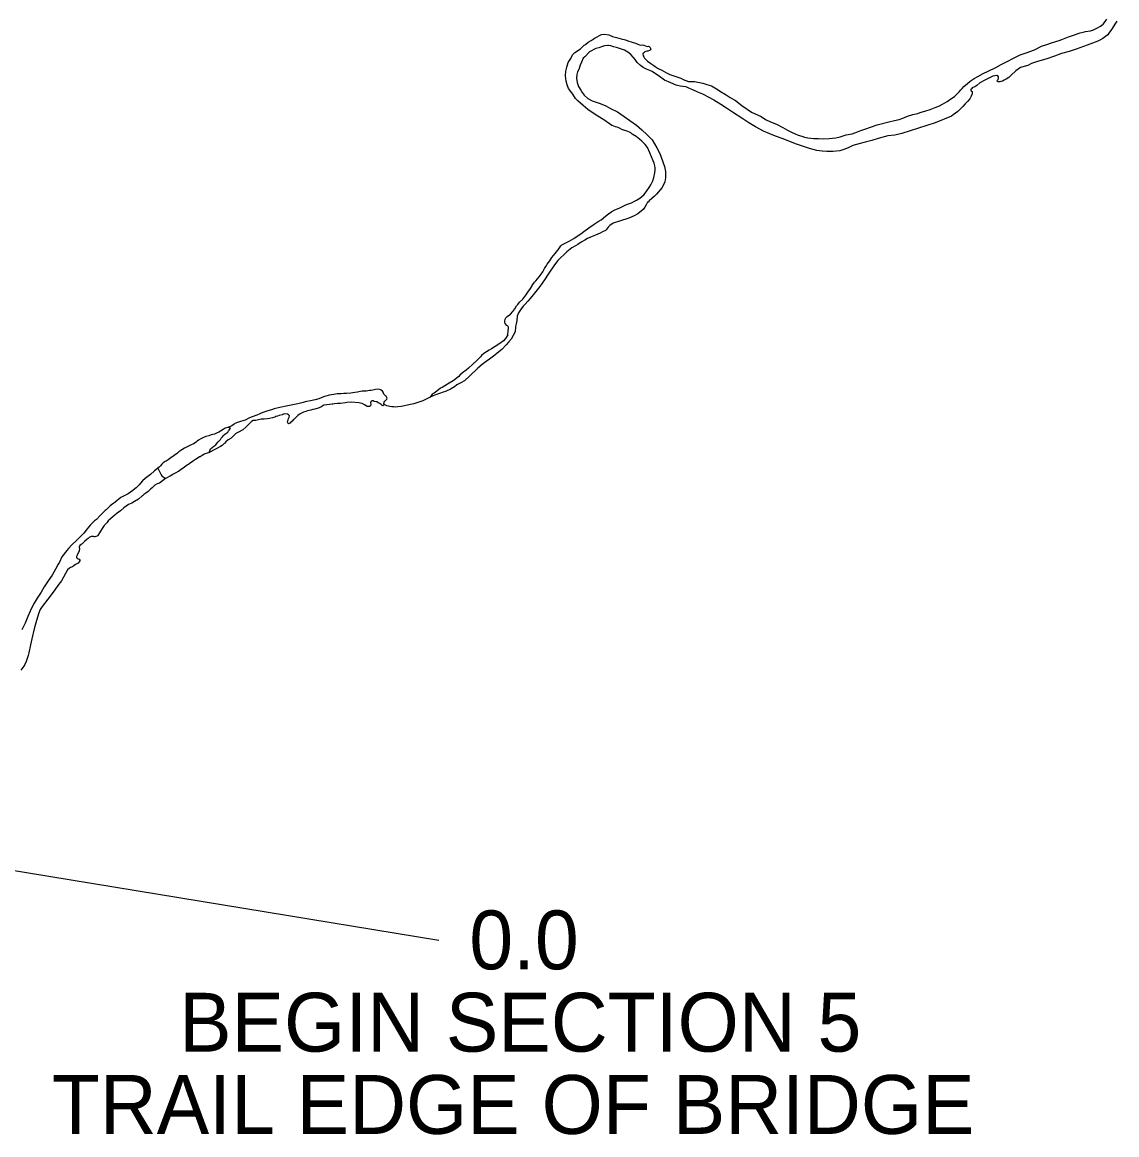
# Model space of a CAD drawing. Extents: x -939622 to -934245, y 1383184 to 1385301.
# Drawn here: x -935007.37 to -934983.81, y 1384087.63 to 1384111.59 of the extents above; entities that cross this region are included whole.
import ezdxf

# ---------------------------------------------------------------- set-up
doc = ezdxf.new("R2010")
doc.units = 0
doc.layers.add('Level 25', color=7, linetype='Continuous')
doc.layers.add('Level 9', color=7, linetype='Continuous')

msp = doc.modelspace()

# ---------------------------------------------------------------- linework, layer by layer
at = {"layer": 'Level 25'}
msp.add_lwpolyline([(-935021.262, 1384094.7), (-935017.041, 1384094.884), (-934998.4, 1384091.821)], dxfattribs=at)
at = {"layer": 'Level 9'}
for points in [[(-934989.764, 1384109.121), (-934989.636, 1384109.16), (-934989.505, 1384109.187), (-934989.392, 1384109.231), (-934989.32, 1384109.254), (-934989.231, 1384109.286), (-934988.967, 1384109.382), (-934988.713, 1384109.444), (-934988.591, 1384109.471), (-934988.495, 1384109.491), (-934988.415, 1384109.52), (-934988.314, 1384109.567), (-934988.198, 1384109.603), (-934988.091, 1384109.626), (-934988.037, 1384109.643), (-934987.918, 1384109.678), (-934987.823, 1384109.707), (-934987.716, 1384109.752), (-934987.624, 1384109.79), (-934987.562, 1384109.821), (-934987.461, 1384109.884), (-934987.381, 1384109.936), (-934987.302, 1384109.992), (-934987.258, 1384110.032), (-934987.202, 1384110.088), (-934987.167, 1384110.133), (-934987.138, 1384110.164), (-934987.1, 1384110.201), (-934987.023, 1384110.272), (-934986.964, 1384110.318), (-934986.879, 1384110.374), (-934986.796, 1384110.421), (-934986.68, 1384110.487), (-934986.577, 1384110.534), (-934986.414, 1384110.616), (-934986.295, 1384110.678), (-934986.18, 1384110.735), (-934986.014, 1384110.82), (-934985.886, 1384110.883), (-934985.758, 1384110.928), (-934985.58, 1384110.995), (-934985.429, 1384111.073), (-934985.313, 1384111.109), (-934985.212, 1384111.141), (-934985.116, 1384111.17), (-934985.045, 1384111.193), (-934984.988, 1384111.218), (-934984.879, 1384111.26), (-934984.843, 1384111.275), (-934984.742, 1384111.311), (-934984.697, 1384111.324), (-934984.635, 1384111.346), (-934984.596, 1384111.359), (-934984.53, 1384111.372), (-934984.483, 1384111.385), (-934984.375, 1384111.4), (-934984.307, 1384111.422), (-934984.233, 1384111.463), (-934984.159, 1384111.501), (-934984.103, 1384111.547), (-934984.074, 1384111.584), (-934984.024, 1384111.651)], [(-934983.807, 1384111.608), (-934983.833, 1384111.565), (-934983.923, 1384111.434), (-934983.975, 1384111.349), (-934983.978, 1384111.352), (-934984.002, 1384111.318), (-934984.046, 1384111.281), (-934984.105, 1384111.235), (-934984.17, 1384111.203), (-934984.214, 1384111.181), (-934984.446, 1384111.092), (-934984.681, 1384111.009), (-934984.83, 1384110.957), (-934984.994, 1384110.912), (-934985.145, 1384110.86), (-934985.312, 1384110.802), (-934985.538, 1384110.737), (-934985.645, 1384110.696), (-934985.722, 1384110.658), (-934985.752, 1384110.651), (-934985.88, 1384110.61), (-934985.983, 1384110.544), (-934986.083, 1384110.449), (-934986.133, 1384110.397), (-934986.186, 1384110.362), (-934986.231, 1384110.34), (-934986.269, 1384110.322)], [(-934995.461, 1384109.944), (-934995.517, 1384110.036), (-934995.61, 1384110.16), (-934995.642, 1384110.243), (-934995.662, 1384110.321), (-934995.673, 1384110.435), (-934995.669, 1384110.537), (-934995.647, 1384110.622), (-934995.617, 1384110.724), (-934995.562, 1384110.81), (-934995.524, 1384110.886), (-934995.477, 1384110.935), (-934995.353, 1384111.013), (-934995.271, 1384111.093), (-934995.248, 1384111.111), (-934995.189, 1384111.158), (-934995.124, 1384111.198), (-934995.035, 1384111.254), (-934994.902, 1384111.323), (-934994.833, 1384111.328), (-934994.74, 1384111.318), (-934994.667, 1384111.28), (-934994.58, 1384111.258), (-934994.48, 1384111.233), (-934994.387, 1384111.208), (-934994.335, 1384111.188), (-934994.239, 1384111.161), (-934994.166, 1384111.135), (-934994.121, 1384111.115), (-934994.079, 1384111.098), (-934994.066, 1384111.095), (-934994.025, 1384111.099), (-934993.989, 1384111.097), (-934993.952, 1384111.083), (-934993.919, 1384111.068), (-934993.892, 1384111.075), (-934993.871, 1384111.064), (-934993.859, 1384111.052), (-934993.856, 1384111.046), (-934993.846, 1384111.028), (-934993.843, 1384111.01), (-934993.839, 1384110.995), (-934993.842, 1384110.992), (-934993.869, 1384110.976), (-934993.905, 1384110.967), (-934993.92, 1384110.966), (-934993.947, 1384110.96), (-934993.97, 1384110.947), (-934993.988, 1384110.932), (-934994.003, 1384110.919), (-934994.014, 1384110.898), (-934994.007, 1384110.865), (-934993.992, 1384110.842), (-934993.973, 1384110.815), (-934993.943, 1384110.783), (-934993.909, 1384110.75), (-934993.839, 1384110.698), (-934993.772, 1384110.657), (-934993.742, 1384110.634), (-934993.681, 1384110.593), (-934993.602, 1384110.553), (-934993.502, 1384110.501), (-934993.429, 1384110.466), (-934993.344, 1384110.432), (-934993.26, 1384110.407), (-934993.196, 1384110.382), (-934993.139, 1384110.356), (-934993.087, 1384110.33), (-934993.03, 1384110.313), (-934992.958, 1384110.312), (-934992.901, 1384110.313), (-934992.721, 1384110.275), (-934992.63, 1384110.25), (-934992.533, 1384110.216), (-934992.427, 1384110.155), (-934992.369, 1384110.117), (-934992.339, 1384110.094), (-934992.217, 1384110.022), (-934992.132, 1384109.966), (-934992.017, 1384109.903), (-934991.877, 1384109.795), (-934991.67, 1384109.655), (-934991.461, 1384109.561), (-934991.373, 1384109.497), (-934991.261, 1384109.445), (-934991.134, 1384109.391), (-934990.994, 1384109.322), (-934990.894, 1384109.267), (-934990.812, 1384109.221), (-934990.733, 1384109.186), (-934990.664, 1384109.155), (-934990.591, 1384109.132), (-934990.531, 1384109.116), (-934990.456, 1384109.099), (-934990.396, 1384109.092), (-934990.33, 1384109.087), (-934990.228, 1384109.086), (-934990.129, 1384109.077), (-934989.997, 1384109.088), (-934989.856, 1384109.101), (-934989.764, 1384109.121)], [(-934986.269, 1384110.322), (-934986.305, 1384110.309), (-934986.326, 1384110.302), (-934986.362, 1384110.301), (-934986.38, 1384110.316), (-934986.372, 1384110.34), (-934986.36, 1384110.353), (-934986.351, 1384110.38), (-934986.355, 1384110.413), (-934986.371, 1384110.433), (-934986.383, 1384110.439), (-934986.386, 1384110.442), (-934986.475, 1384110.425), (-934986.647, 1384110.343), (-934986.754, 1384110.281), (-934986.822, 1384110.228), (-934986.863, 1384110.2), (-934986.907, 1384110.181), (-934986.919, 1384110.175), (-934986.937, 1384110.157), (-934986.949, 1384110.144), (-934986.951, 1384110.129), (-934986.945, 1384110.111), (-934986.923, 1384110.094), (-934986.92, 1384110.085), (-934986.92, 1384110.061), (-934986.922, 1384110.049), (-934986.942, 1384109.997), (-934986.971, 1384109.937), (-934987.021, 1384109.881), (-934987.07, 1384109.832), (-934987.123, 1384109.777), (-934987.173, 1384109.722), (-934987.226, 1384109.667), (-934987.332, 1384109.592), (-934987.364, 1384109.564), (-934987.715, 1384109.424), (-934988.435, 1384109.189), (-934988.584, 1384109.159), (-934988.733, 1384109.14), (-934988.945, 1384109.085), (-934989.082, 1384109.043), (-934989.225, 1384109.006), (-934989.335, 1384108.977), (-934989.487, 1384108.935), (-934989.576, 1384108.888), (-934989.662, 1384108.853), (-934989.769, 1384108.82), (-934989.919, 1384108.802), (-934990.048, 1384108.805), (-934990.147, 1384108.809), (-934990.267, 1384108.827), (-934990.424, 1384108.872), (-934990.701, 1384108.959), (-934991.01, 1384109.084), (-934991.158, 1384109.138), (-934991.276, 1384109.183), (-934991.412, 1384109.243), (-934991.582, 1384109.336), (-934991.728, 1384109.423), (-934991.858, 1384109.507), (-934992.08, 1384109.652), (-934992.211, 1384109.739), (-934992.333, 1384109.815), (-934992.482, 1384109.911), (-934992.488, 1384109.92), (-934992.585, 1384109.965), (-934992.718, 1384110.038), (-934992.824, 1384110.08), (-934992.933, 1384110.132), (-934993.006, 1384110.16), (-934993.066, 1384110.189), (-934993.093, 1384110.195), (-934993.205, 1384110.213), (-934993.295, 1384110.235), (-934993.41, 1384110.281), (-934993.543, 1384110.341), (-934993.683, 1384110.44), (-934993.759, 1384110.492), (-934993.811, 1384110.527), (-934993.86, 1384110.55), (-934993.932, 1384110.576), (-934994.002, 1384110.61), (-934994.06, 1384110.654), (-934994.13, 1384110.718), (-934994.176, 1384110.783), (-934994.22, 1384110.837), (-934994.269, 1384110.892), (-934994.336, 1384110.942), (-934994.406, 1384110.983), (-934994.511, 1384111.019), (-934994.578, 1384111.045), (-934994.644, 1384111.061), (-934994.701, 1384111.078), (-934994.747, 1384111.086), (-934994.771, 1384111.086), (-934994.833, 1384111.078), (-934994.881, 1384111.068), (-934994.958, 1384111.039), (-934995.021, 1384111.02), (-934995.16, 1384110.951)], [(-934995.16, 1384110.951), (-934995.263, 1384110.846), (-934995.295, 1384110.813), (-934995.332, 1384110.725), (-934995.36, 1384110.661), (-934995.386, 1384110.573), (-934995.414, 1384110.522), (-934995.431, 1384110.461), (-934995.441, 1384110.383), (-934995.427, 1384110.29), (-934995.398, 1384110.207), (-934995.346, 1384110.127), (-934995.314, 1384110.073), (-934995.277, 1384110.02), (-934995.192, 1384109.947), (-934995.101, 1384109.895), (-934994.932, 1384109.838), (-934994.805, 1384109.787), (-934994.704, 1384109.732), (-934994.553, 1384109.661), (-934994.145, 1384109.372), (-934994.035, 1384109.269), (-934993.916, 1384109.167), (-934993.808, 1384109.055), (-934993.712, 1384108.883), (-934993.643, 1384108.764), (-934993.547, 1384108.481), (-934993.526, 1384108.377), (-934993.52, 1384108.235), (-934993.534, 1384108.154), (-934993.594, 1384108.033), (-934993.719, 1384107.883), (-934993.757, 1384107.846), (-934993.872, 1384107.744), (-934993.895, 1384107.716), (-934993.907, 1384107.713), (-934993.936, 1384107.658), (-934993.965, 1384107.604), (-934994.006, 1384107.555), (-934994.118, 1384107.462), (-934994.2, 1384107.418), (-934994.313, 1384107.371), (-934994.516, 1384107.306), (-934994.653, 1384107.261), (-934994.723, 1384107.208), (-934994.758, 1384107.172), (-934994.802, 1384107.117), (-934994.817, 1384107.104), (-934994.879, 1384107.076), (-934994.929, 1384107.048), (-934995.033, 1384107.003), (-934995.102, 1384106.978), (-934995.2, 1384106.928), (-934995.259, 1384106.893), (-934995.339, 1384106.852), (-934995.409, 1384106.8), (-934995.46, 1384106.775), (-934995.54, 1384106.728), (-934995.646, 1384106.644), (-934995.842, 1384106.46), (-934995.909, 1384106.365), (-934996.046, 1384106.164), (-934996.13, 1384106.042), (-934996.231, 1384105.895), (-934996.371, 1384105.718), (-934996.439, 1384105.641), (-934996.485, 1384105.583), (-934996.547, 1384105.519), (-934996.585, 1384105.473), (-934996.643, 1384105.397), (-934996.686, 1384105.33), (-934996.715, 1384105.257), (-934996.725, 1384105.169), (-934996.738, 1384105.094), (-934996.749, 1384105.034), (-934996.751, 1384105.019), (-934996.758, 1384104.919)], [(-934996.916, 1384104.859), (-934996.909, 1384104.943), (-934996.904, 1384104.994), (-934996.904, 1384105.015), (-934996.911, 1384105.042), (-934996.941, 1384105.06), (-934996.972, 1384105.098), (-934996.982, 1384105.131), (-934996.985, 1384105.155), (-934996.974, 1384105.197), (-934996.957, 1384105.224), (-934996.933, 1384105.252), (-934996.863, 1384105.299), (-934996.807, 1384105.357), (-934996.766, 1384105.418), (-934996.732, 1384105.482), (-934996.702, 1384105.512), (-934996.665, 1384105.558), (-934996.597, 1384105.626), (-934996.527, 1384105.712), (-934996.484, 1384105.779), (-934996.428, 1384105.852), (-934996.379, 1384105.943), (-934996.344, 1384105.989), (-934996.312, 1384106.023), (-934996.245, 1384106.108), (-934996.196, 1384106.167), (-934996.167, 1384106.212), (-934996.129, 1384106.282), (-934996.097, 1384106.328), (-934996.068, 1384106.377), (-934996.01, 1384106.453), (-934995.97, 1384106.52), (-934995.932, 1384106.566), (-934995.9, 1384106.609), (-934995.868, 1384106.645), (-934995.841, 1384106.679), (-934995.83, 1384106.691), (-934995.775, 1384106.777), (-934995.754, 1384106.792), (-934995.668, 1384106.836), (-934995.597, 1384106.874), (-934995.499, 1384106.933), (-934995.426, 1384106.983), (-934995.349, 1384107.032), (-934995.281, 1384107.085), (-934995.172, 1384107.159), (-934995.077, 1384107.225), (-934994.974, 1384107.299), (-934994.909, 1384107.331), (-934994.815, 1384107.411), (-934994.747, 1384107.463), (-934994.679, 1384107.516), (-934994.617, 1384107.547), (-934994.522, 1384107.585), (-934994.436, 1384107.629), (-934994.362, 1384107.661), (-934994.255, 1384107.702), (-934994.178, 1384107.746), (-934994.145, 1384107.759), (-934994.074, 1384107.8), (-934994.03, 1384107.834), (-934993.989, 1384107.874), (-934993.96, 1384107.904), (-934993.922, 1384107.956), (-934993.872, 1384108.032), (-934993.841, 1384108.084), (-934993.818, 1384108.127), (-934993.795, 1384108.175), (-934993.775, 1384108.245), (-934993.754, 1384108.347), (-934993.743, 1384108.411), (-934993.744, 1384108.453), (-934993.751, 1384108.498), (-934993.767, 1384108.551), (-934993.789, 1384108.605), (-934993.859, 1384108.775), (-934993.909, 1384108.888), (-934993.962, 1384108.956), (-934994.032, 1384109.026), (-934994.081, 1384109.067), (-934994.152, 1384109.126), (-934994.24, 1384109.181), (-934994.27, 1384109.207), (-934994.301, 1384109.222), (-934994.367, 1384109.25), (-934994.445, 1384109.272), (-934994.53, 1384109.316), (-934994.564, 1384109.327), (-934994.6, 1384109.335), (-934994.636, 1384109.349), (-934994.672, 1384109.367), (-934994.675, 1384109.366), (-934994.73, 1384109.398), (-934994.852, 1384109.489), (-934994.976, 1384109.564), (-934995.059, 1384109.619), (-934995.193, 1384109.712), (-934995.296, 1384109.794), (-934995.409, 1384109.894), (-934995.461, 1384109.944)], [(-934996.758, 1384104.919), (-934996.843, 1384104.764), (-934996.906, 1384104.697), (-934996.953, 1384104.639), (-934997.048, 1384104.542), (-934997.146, 1384104.462), (-934997.196, 1384104.423), (-934997.313, 1384104.334), (-934997.387, 1384104.282), (-934997.467, 1384104.218), (-934997.562, 1384104.139), (-934997.735, 1384103.974), (-934997.85, 1384103.868), (-934997.928, 1384103.825), (-934998.014, 1384103.779), (-934998.068, 1384103.739), (-934998.154, 1384103.687), (-934998.259, 1384103.637), (-934998.31, 1384103.622), (-934998.39, 1384103.591), (-934998.456, 1384103.572), (-934998.522, 1384103.544), (-934998.588, 1384103.513), (-934998.615, 1384103.501), (-934998.749, 1384103.439), (-934998.815, 1384103.417)], [(-934996.916, 1384104.859), (-934996.964, 1384104.78), (-934997.011, 1384104.729), (-934997.091, 1384104.671), (-934997.193, 1384104.603), (-934997.27, 1384104.554), (-934997.318, 1384104.53), (-934997.431, 1384104.459), (-934997.485, 1384104.413), (-934997.508, 1384104.386), (-934997.582, 1384104.304), (-934997.668, 1384104.228), (-934997.764, 1384104.142), (-934997.811, 1384104.097), (-934997.891, 1384104.036), (-934997.948, 1384103.99), (-934997.972, 1384103.96), (-934998.097, 1384103.868), (-934998.183, 1384103.816), (-934998.272, 1384103.758), (-934998.332, 1384103.721), (-934998.365, 1384103.708), (-934998.445, 1384103.647), (-934998.505, 1384103.604), (-934998.546, 1384103.58), (-934998.588, 1384103.513)], [(-934999.57, 1384103.358), (-934999.586, 1384103.379), (-934999.58, 1384103.406), (-934999.565, 1384103.43), (-934999.542, 1384103.451), (-934999.521, 1384103.473), (-934999.518, 1384103.491), (-934999.524, 1384103.506), (-934999.527, 1384103.521), (-934999.537, 1384103.536), (-934999.552, 1384103.547), (-934999.57, 1384103.562), (-934999.585, 1384103.58), (-934999.594, 1384103.598), (-934999.604, 1384103.625), (-934999.616, 1384103.646), (-934999.646, 1384103.667), (-934999.661, 1384103.676), (-934999.694, 1384103.69), (-934999.766, 1384103.68), (-934999.823, 1384103.668), (-934999.868, 1384103.661), (-934999.892, 1384103.658), (-934999.967, 1384103.645), (-935000.033, 1384103.644), (-935000.054, 1384103.647), (-935000.126, 1384103.628), (-935000.156, 1384103.625), (-935000.21, 1384103.618), (-935000.297, 1384103.602), (-935000.39, 1384103.595), (-935000.45, 1384103.591), (-935000.504, 1384103.588), (-935000.591, 1384103.587), (-935000.666, 1384103.571), (-935000.765, 1384103.558), (-935000.782, 1384103.549), (-935000.884, 1384103.523), (-935000.986, 1384103.48), (-935001.064, 1384103.461), (-935001.168, 1384103.439), (-935001.243, 1384103.423), (-935001.279, 1384103.413), (-935001.321, 1384103.404), (-935001.438, 1384103.373), (-935001.549, 1384103.347), (-935001.692, 1384103.322), (-935001.824, 1384103.296), (-935001.947, 1384103.261), (-935002.007, 1384103.246), (-935002.084, 1384103.221), (-935002.168, 1384103.193), (-935002.231, 1384103.168), (-935002.258, 1384103.153), (-935002.323, 1384103.128), (-935002.425, 1384103.094), (-935002.479, 1384103.072), (-935002.494, 1384103.066), (-935002.571, 1384103.023), (-935002.604, 1384103.01), (-935002.625, 1384103.004), (-935002.673, 1384102.991), (-935002.718, 1384102.979), (-935002.757, 1384102.966), (-935002.775, 1384102.957), (-935002.796, 1384102.945), (-935002.807, 1384102.933), (-935002.858, 1384102.899)], [(-934999.57, 1384103.358), (-934999.609, 1384103.327), (-934999.624, 1384103.339), (-934999.633, 1384103.345), (-934999.645, 1384103.357), (-934999.664, 1384103.372), (-934999.67, 1384103.381), (-934999.688, 1384103.389), (-934999.712, 1384103.392), (-934999.736, 1384103.413), (-934999.796, 1384103.424), (-934999.817, 1384103.433), (-934999.838, 1384103.433), (-934999.839, 1384103.436), (-934999.862, 1384103.427), (-934999.874, 1384103.396), (-934999.865, 1384103.363), (-934999.873, 1384103.327), (-934999.894, 1384103.315), (-934999.948, 1384103.311), (-935000, 1384103.353), (-935000.057, 1384103.376), (-935000.126, 1384103.393), (-935000.288, 1384103.407), (-935000.381, 1384103.397), (-935000.414, 1384103.393), (-935000.522, 1384103.377), (-935000.588, 1384103.376), (-935000.651, 1384103.369), (-935000.684, 1384103.366), (-935000.702, 1384103.366), (-935000.816, 1384103.35), (-935000.87, 1384103.343), (-935000.879, 1384103.34), (-935000.945, 1384103.3), (-935001.004, 1384103.278), (-935001.07, 1384103.256), (-935001.112, 1384103.247), (-935001.157, 1384103.237), (-935001.229, 1384103.224), (-935001.268, 1384103.209), (-935001.313, 1384103.193), (-935001.316, 1384103.19), (-935001.39, 1384103.156), (-935001.441, 1384103.117), (-935001.465, 1384103.092), (-935001.515, 1384103.044), (-935001.53, 1384103.032), (-935001.559, 1384103.001), (-935001.568, 1384102.989), (-935001.589, 1384102.974), (-935001.604, 1384102.958), (-935001.61, 1384102.955), (-935001.625, 1384102.949), (-935001.634, 1384102.946), (-935001.643, 1384102.943), (-935001.649, 1384102.949), (-935001.655, 1384102.964), (-935001.661, 1384102.976), (-935001.658, 1384102.979), (-935001.656, 1384103.006), (-935001.65, 1384103.03), (-935001.638, 1384103.057), (-935001.624, 1384103.088), (-935001.621, 1384103.112), (-935001.636, 1384103.136), (-935001.663, 1384103.15), (-935001.732, 1384103.153), (-935001.777, 1384103.137), (-935001.84, 1384103.121), (-935001.879, 1384103.103), (-935001.909, 1384103.096), (-935001.936, 1384103.087), (-935001.984, 1384103.068), (-935002.049, 1384103.059), (-935002.094, 1384103.052), (-935002.16, 1384103.042), (-935002.226, 1384103.039), (-935002.316, 1384103.023), (-935002.346, 1384103.016), (-935002.382, 1384103.016), (-935002.403, 1384103.01), (-935002.433, 1384102.988), (-935002.457, 1384102.967), (-935002.469, 1384102.955), (-935002.555, 1384102.869), (-935002.626, 1384102.814), (-935002.715, 1384102.765), (-935002.772, 1384102.732), (-935002.826, 1384102.683), (-935002.873, 1384102.631), (-935002.942, 1384102.594), (-935002.989, 1384102.552), (-935003.01, 1384102.527), (-935003.025, 1384102.515), (-935003.066, 1384102.478), (-935003.102, 1384102.454), (-935003.347, 1384102.322)], [(-934998.815, 1384103.417), (-934998.94, 1384103.374), (-934999.048, 1384103.349), (-934999.141, 1384103.329), (-934999.216, 1384103.317), (-934999.285, 1384103.31), (-934999.345, 1384103.303), (-934999.369, 1384103.306), (-934999.414, 1384103.308), (-934999.459, 1384103.317), (-934999.489, 1384103.319), (-934999.525, 1384103.331), (-934999.57, 1384103.358)], [(-935002.858, 1384102.899), (-935002.945, 1384102.865), (-935003.005, 1384102.846), (-935003.043, 1384102.822), (-935003.1, 1384102.782), (-935003.139, 1384102.761), (-935003.192, 1384102.739), (-935003.231, 1384102.72), (-935003.306, 1384102.704), (-935003.357, 1384102.686), (-935003.417, 1384102.667), (-935003.468, 1384102.645), (-935003.527, 1384102.618), (-935003.575, 1384102.587), (-935003.608, 1384102.566), (-935003.628, 1384102.547), (-935003.688, 1384102.508), (-935003.748, 1384102.483), (-935003.804, 1384102.452), (-935003.879, 1384102.418), (-935003.939, 1384102.378), (-935004.004, 1384102.338), (-935004.031, 1384102.311), (-935004.174, 1384102.207), (-935004.23, 1384102.167), (-935004.275, 1384102.14), (-935004.296, 1384102.128), (-935004.335, 1384102.103), (-935004.37, 1384102.07), (-935004.397, 1384102.036), (-935004.424, 1384102.009), (-935004.453, 1384101.984)], [(-935003.347, 1384102.322), (-935003.321, 1384102.4), (-935003.282, 1384102.434), (-935003.249, 1384102.458), (-935003.201, 1384102.486), (-935003.187, 1384102.51), (-935003.157, 1384102.55), (-935003.139, 1384102.568), (-935003.107, 1384102.604), (-935003.086, 1384102.635), (-935003.062, 1384102.659), (-935003.042, 1384102.689), (-935003.027, 1384102.705), (-935003.015, 1384102.714), (-935002.988, 1384102.735), (-935002.947, 1384102.763), (-935002.932, 1384102.787), (-935002.92, 1384102.805), (-935002.905, 1384102.829), (-935002.888, 1384102.848), (-935002.945, 1384102.865)], [(-935004.286, 1384101.761), (-935004.184, 1384101.825), (-935004.131, 1384101.856), (-935004.056, 1384101.896), (-935004.011, 1384101.923), (-935003.952, 1384101.966), (-935003.877, 1384102.018), (-935003.824, 1384102.055), (-935003.794, 1384102.076), (-935003.755, 1384102.104), (-935003.684, 1384102.153), (-935003.639, 1384102.183), (-935003.606, 1384102.202), (-935003.556, 1384102.235), (-935003.541, 1384102.241), (-935003.499, 1384102.269), (-935003.463, 1384102.29), (-935003.451, 1384102.297), (-935003.433, 1384102.303), (-935003.404, 1384102.312), (-935003.38, 1384102.315), (-935003.347, 1384102.322)], [(-935004.424, 1384102.009), (-935004.522, 1384101.926), (-935004.608, 1384101.85), (-935004.67, 1384101.81), (-935004.724, 1384101.765), (-935004.783, 1384101.713), (-935004.825, 1384101.664), (-935004.851, 1384101.631), (-935004.92, 1384101.564), (-935004.982, 1384101.515), (-935004.991, 1384101.506), (-935005.092, 1384101.435), (-935005.176, 1384101.389), (-935005.25, 1384101.352), (-935005.372, 1384101.258), (-935005.476, 1384101.178), (-935005.566, 1384101.093), (-935005.589, 1384101.072), (-935005.696, 1384100.965), (-935005.773, 1384100.883), (-935005.818, 1384100.856), (-935005.901, 1384100.77), (-935005.972, 1384100.679), (-935006.049, 1384100.585), (-935006.114, 1384100.524), (-935006.206, 1384100.427), (-935006.304, 1384100.336), (-935006.378, 1384100.259), (-935006.414, 1384100.214), (-935006.517, 1384100.077), (-935006.57, 1384099.962), (-935006.599, 1384099.917), (-935006.655, 1384099.811), (-935006.726, 1384099.684), (-935006.814, 1384099.562), (-935006.897, 1384099.432), (-935006.968, 1384099.32), (-935007.05, 1384099.19), (-935007.118, 1384099.078), (-935007.15, 1384099.014), (-935007.2, 1384098.911), (-935007.249, 1384098.79), (-935007.308, 1384098.651), (-935007.378, 1384098.506)], [(-935004.453, 1384101.984), (-935004.392, 1384101.871), (-935004.383, 1384101.844), (-935004.367, 1384101.823), (-935004.337, 1384101.802), (-935004.319, 1384101.784), (-935004.304, 1384101.775), (-935004.286, 1384101.761)], [(-935004.286, 1384101.761), (-935004.42, 1384101.666), (-935004.47, 1384101.647), (-935004.515, 1384101.617), (-935004.574, 1384101.562), (-935004.613, 1384101.531), (-935004.664, 1384101.482), (-935004.708, 1384101.446), (-935004.756, 1384101.418), (-935004.783, 1384101.394), (-935004.789, 1384101.388), (-935004.869, 1384101.318), (-935004.952, 1384101.266), (-935005.015, 1384101.235), (-935005.081, 1384101.204), (-935005.182, 1384101.134), (-935005.256, 1384101.067), (-935005.328, 1384101.021), (-935005.381, 1384100.978), (-935005.414, 1384100.947), (-935005.473, 1384100.896), (-935005.521, 1384100.853), (-935005.547, 1384100.82), (-935005.61, 1384100.753), (-935005.639, 1384100.71), (-935005.654, 1384100.686), (-935005.689, 1384100.631), (-935005.71, 1384100.595), (-935005.748, 1384100.534), (-935005.76, 1384100.522), (-935005.784, 1384100.513), (-935005.808, 1384100.51), (-935005.823, 1384100.506), (-935005.835, 1384100.512), (-935005.841, 1384100.512), (-935005.871, 1384100.515), (-935005.889, 1384100.512), (-935005.928, 1384100.493), (-935005.951, 1384100.475), (-935005.975, 1384100.46), (-935006.029, 1384100.405), (-935006.082, 1384100.359), (-935006.094, 1384100.347), (-935006.1, 1384100.341), (-935006.133, 1384100.322), (-935006.144, 1384100.289), (-935006.144, 1384100.28), (-935006.138, 1384100.262), (-935006.143, 1384100.196), (-935006.173, 1384100.15), (-935006.193, 1384100.117), (-935006.205, 1384100.087), (-935006.202, 1384100.066), (-935006.193, 1384100.051), (-935006.165, 1384100.036), (-935006.147, 1384100.027), (-935006.129, 1384100.004), (-935006.132, 1384099.994), (-935006.144, 1384099.967), (-935006.17, 1384099.94), (-935006.224, 1384099.912), (-935006.257, 1384099.891), (-935006.293, 1384099.863), (-935006.331, 1384099.848), (-935006.352, 1384099.832), (-935006.394, 1384099.796), (-935006.444, 1384099.717), (-935006.529, 1384099.56), (-935006.603, 1384099.457), (-935006.668, 1384099.369), (-935006.771, 1384099.232), (-935006.946, 1384099.01), (-935006.987, 1384098.941), (-935007.022, 1384098.85), (-935007.077, 1384098.657), (-935007.114, 1384098.53), (-935007.169, 1384098.313), (-935007.191, 1384098.186), (-935007.228, 1384098.011), (-935007.243, 1384097.954), (-935007.272, 1384097.866), (-935007.286, 1384097.827), (-935007.315, 1384097.757), (-935007.339, 1384097.721), (-935007.401, 1384097.639)]]:
    msp.add_lwpolyline(points, dxfattribs=at)

# ---------------------------------------------------------------- texts
at = {"layer": 'Level 25'}
for s, p in [('0.0', (-934997.746, 1384091.196)), ('BEGIN SECTION 5', (-935003.996, 1384089.424)), ('TRAIL EDGE OF BRIDGE', (-935006.736, 1384087.653))]:
    msp.add_text(s, height=1.2672, dxfattribs=at).set_placement(p)

doc.saveas('drawing.dxf')
